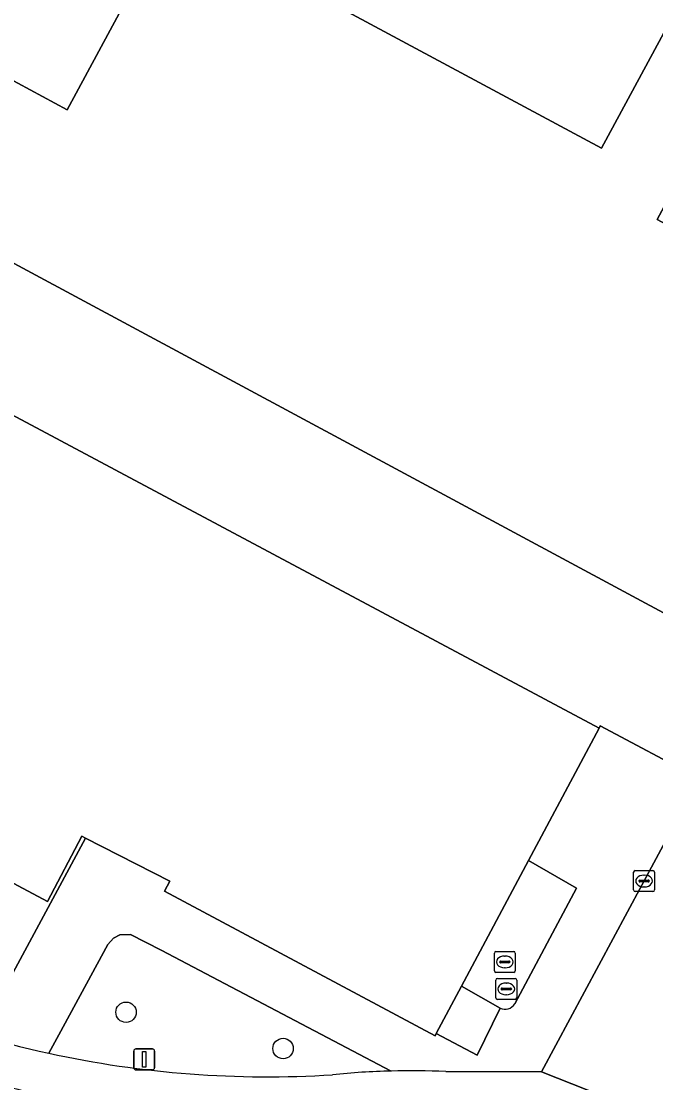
# Model space of a CAD drawing. Extents: x 159489 to 160304, y 383825 to 384531.
# Drawn here: x 159699.7 to 159730.1, y 384056.4 to 384107.2 of the extents above; entities that cross this region are included whole.
import ezdxf

# ---------------------------------------------------------------- set-up
doc = ezdxf.new("R2010")
doc.units = 0
for name, color, linetype in [('IMGEO_Boom', 7, 'Continuous'), ('IMGEO_Fietspad_gesloten', 7, 'Continuous'), ('IMGEO_Groenvoorziening', 7, 'Continuous'), ('IMGEO_Kolk', 7, 'Continuous'), ('IMGEO_Lichtmast', 7, 'Continuous'), ('IMGEO_Pand', 7, 'Continuous'), ('IMGEO_Rijbaan_lokaal_gesloten', 7, 'Continuous'), ('IMGEO_Rioolput', 7, 'Continuous'), ('IMGEO_Verkeerseiland_open', 7, 'Continuous'), ('IMGEO_Voetpad_gesloten', 7, 'Continuous'), ('IMGEO_Voetpad_open', 7, 'Continuous')]:
    doc.layers.add(name, color=color, linetype=linetype)

msp = doc.modelspace()

# ---------------------------------------------------------------- linework, layer by layer
at = {"layer": 'IMGEO_Boom'}
for centre in [(159704.709, 384059.749), (159712.222, 384058.012)]:
    msp.add_circle(centre, 0.489, dxfattribs=at)
at = {"layer": 'IMGEO_Fietspad_gesloten'}
for points in [[(159724.587, 384056.893), (159720.003, 384056.911)], [(159722.803, 384054.291), (159729.77, 384050.977), (159731.166, 384054.292), (159724.587, 384056.893)]]:
    msp.add_lwpolyline(points, dxfattribs=at)
for centre, radius, start, end in [((159710.192, 384099.824), 43.027, 247.4776, 257.6876), ((159711.228, 384102.187), 47.587, 247.5218, 258.5176), ((159711.491, 384105.849), 49.19, 257.7065, 273.6161), ((159718.089, 384023.697), 33.244, 91.203, 96.0363), ((159718.312, 384013.195), 43.749, 87.7848, 91.2062)]:
    msp.add_arc(centre, radius, start, end, dxfattribs=at)
at = {"layer": 'IMGEO_Groenvoorziening'}
msp.add_lwpolyline([(159717.391, 384056.934), (159706.392, 384062.715), (159704.917, 384063.465), (159704.407, 384063.458), (159704.111, 384063.3), (159703.84, 384062.992), (159701.499, 384058.675), (159701.017, 384057.787)], dxfattribs=at)
for centre, radius, start, end in [((159711.491, 384105.849), 49.19, 257.7065, 273.6161), ((159718.089, 384023.697), 33.244, 91.203, 96.0363)]:
    msp.add_arc(centre, radius, start, end, dxfattribs=at)
at = {"layer": 'IMGEO_Kolk'}
for p, q in [((159728.994, 384065.601), (159728.994, 384066.453)), ((159729.069, 384066.527), (159729.921, 384066.527)), ((159729.995, 384066.453), (159729.995, 384065.601)), ((159729.253, 384066.021), (159729.253, 384066.033)), ((159729.691, 384065.984), (159729.293, 384065.984)), ((159729.296, 384066.07), (159729.694, 384066.07)), ((159729.482, 384066.307), (159729.507, 384066.307)), ((159729.737, 384066.033), (159729.737, 384066.021)), ((159729.921, 384065.527), (159729.069, 384065.527)), ((159729.505, 384065.747), (159729.48, 384065.747))]:
    msp.add_line(p, q, dxfattribs=at)
for points in [[(159728.994, 384065.601), (159728.994, 384066.453)], [(159729.069, 384066.527), (159729.921, 384066.527)], [(159729.995, 384066.453), (159729.995, 384065.601)], [(159729.921, 384065.527), (159729.069, 384065.527)]]:
    msp.add_lwpolyline(points, dxfattribs=at)
for centre, radius, start, end in [((159729.071, 384066.451), 0.0765, 91.552, 178.448), ((159729.071, 384066.451), 0.0765, 91.552, 178.448), ((159729.919, 384066.451), 0.0765, 1.552, 88.448), ((159729.919, 384066.451), 0.0765, 1.552, 88.448), ((159729.293, 384066.03), 0.0403, 85.8775, 175.7526), ((159729.29, 384066.02), 0.0366, 178.938, 274.7102), ((159729.694, 384066.027), 0.043, 264.8664, 352.4533), ((159729.698, 384066.032), 0.0386, 1.7309, 96.639), ((159729.071, 384065.603), 0.0765, 181.552, 268.448), ((159729.071, 384065.603), 0.0765, 181.552, 268.448), ((159729.919, 384065.603), 0.0765, 271.552, 358.448), ((159729.919, 384065.603), 0.0765, 271.552, 358.448)]:
    msp.add_arc(centre, radius, start, end, dxfattribs=at)
for centre, major_axis, ratio, start_param, end_param in [((159729.481, 384066.027), (-0.387, 0.002), 0.722429, 4.712389, 7.853982), ((159729.506, 384066.027), (-0.39, 0.002), 0.717154, 1.570796, 4.712389)]:
    msp.add_ellipse(centre, major_axis=major_axis, ratio=ratio, start_param=start_param, end_param=end_param, dxfattribs=at)
at = {"layer": 'IMGEO_Lichtmast'}
for p, q in [((159705.081, 384057.09), (159705.081, 384057.89)), ((159705.081, 384057.89), (159705.081, 384057.09)), ((159705.181, 384057.99), (159705.971, 384057.99)), ((159705.971, 384057.99), (159705.181, 384057.99)), ((159706.071, 384057.89), (159706.071, 384057.09)), ((159706.071, 384057.09), (159706.071, 384057.89)), ((159705.971, 384056.99), (159705.181, 384056.99)), ((159705.181, 384056.99), (159705.971, 384056.99))]:
    msp.add_line(p, q, dxfattribs=at)
msp.add_lwpolyline([(159705.501, 384057.865), (159705.651, 384057.865), (159705.651, 384057.115), (159705.501, 384057.115), (159705.501, 384057.865)], dxfattribs=at)
for centre, start, end in [((159705.181, 384057.89), 90, 180), ((159705.181, 384057.89), 90, 180), ((159705.971, 384057.89), 0, 90), ((159705.971, 384057.89), 360, 90), ((159705.181, 384057.09), 180, 270), ((159705.181, 384057.09), 180, 270), ((159705.971, 384057.09), 270, 0), ((159705.971, 384057.09), 270, 0)]:
    msp.add_arc(centre, 0.1, start, end, dxfattribs=at)
at = {"layer": 'IMGEO_Pand'}
msp.add_lwpolyline([(159706.87, 384112.163), (159701.898, 384102.938), (159698.331, 384104.838), (159694.71, 384098.068), (159731.054, 384078.532), (159738.835, 384092.992), (159730.115, 384097.685), (159733.403, 384103.792), (159742.122, 384099.1), (159746.233, 384106.739), (159734.04, 384113.305), (159727.463, 384101.093)], close=True, dxfattribs=at)
msp.add_lwpolyline([(159679.636, 384076.415), (159700.953, 384065.041), (159702.586, 384068.177), (159702.766, 384068.085), (159706.806, 384066.019), (159706.553, 384065.536), (159719.493, 384058.627), (159719.549, 384058.733), (159720.755, 384060.994), (159723.965, 384067.013), (159727.344, 384073.348), (159688.581, 384094.024)], dxfattribs=at)
at = {"layer": 'IMGEO_Rijbaan_lokaal_gesloten'}
msp.add_lwpolyline([(159785.842, 384170.895), (159785.06, 384169.44), (159732.135, 384070.941), (159724.587, 384056.893), (159731.166, 384054.292), (159733.379, 384058.49), (159735.26, 384062.057), (159733.476, 384062.998), (159733.684, 384063.394), (159756.933, 384106.574), (159758.71, 384105.618), (159759.915, 384107.857), (159758.589, 384108.571)], dxfattribs=at)
at = {"layer": 'IMGEO_Rioolput'}
for p, q in [((159722.331, 384061.73), (159722.331, 384062.582)), ((159722.406, 384062.656), (159723.258, 384062.656)), ((159722.819, 384062.436), (159722.844, 384062.436)), ((159723.332, 384062.582), (159723.332, 384061.73)), ((159722.59, 384062.15), (159722.59, 384062.162)), ((159723.028, 384062.113), (159722.63, 384062.113)), ((159722.633, 384062.199), (159723.031, 384062.199)), ((159722.842, 384061.876), (159722.817, 384061.876)), ((159723.074, 384062.162), (159723.074, 384062.15)), ((159723.258, 384061.656), (159722.406, 384061.656)), ((159722.478, 384061.365), (159723.33, 384061.365)), ((159722.403, 384060.439), (159722.403, 384061.291)), ((159722.662, 384060.859), (159722.662, 384060.871)), ((159723.1, 384060.822), (159722.702, 384060.822)), ((159722.705, 384060.908), (159723.103, 384060.908)), ((159722.891, 384061.145), (159722.916, 384061.145)), ((159723.146, 384060.871), (159723.146, 384060.859)), ((159723.404, 384061.291), (159723.404, 384060.439)), ((159723.33, 384060.365), (159722.478, 384060.365)), ((159722.914, 384060.585), (159722.889, 384060.585))]:
    msp.add_line(p, q, dxfattribs=at)
for points in [[(159722.331, 384061.73), (159722.331, 384062.582)], [(159722.406, 384062.656), (159723.258, 384062.656)], [(159723.332, 384062.582), (159723.332, 384061.73)], [(159723.258, 384061.656), (159722.406, 384061.656)], [(159722.478, 384061.365), (159723.33, 384061.365)], [(159722.403, 384060.439), (159722.403, 384061.291)], [(159723.404, 384061.291), (159723.404, 384060.439)], [(159723.33, 384060.365), (159722.478, 384060.365)]]:
    msp.add_lwpolyline(points, dxfattribs=at)
for centre, radius, start, end in [((159722.408, 384062.58), 0.0765, 91.552, 178.448), ((159722.408, 384062.58), 0.0765, 91.552, 178.448), ((159723.256, 384062.58), 0.0765, 1.552, 88.448), ((159723.256, 384062.58), 0.0765, 1.552, 88.448), ((159722.63, 384062.159), 0.0403, 85.8775, 175.7526), ((159722.627, 384062.149), 0.0366, 178.938, 274.7102), ((159723.031, 384062.156), 0.043, 264.8664, 352.4533), ((159723.035, 384062.161), 0.0386, 1.7309, 96.639), ((159722.408, 384061.732), 0.0765, 181.552, 268.448), ((159722.408, 384061.732), 0.0765, 181.552, 268.448), ((159722.48, 384061.289), 0.0765, 91.552, 178.448), ((159722.48, 384061.289), 0.0765, 91.552, 178.448), ((159723.256, 384061.732), 0.0765, 271.552, 358.448), ((159723.256, 384061.732), 0.0765, 271.552, 358.448), ((159723.328, 384061.289), 0.0765, 1.552, 88.448), ((159723.328, 384061.289), 0.0765, 1.552, 88.448), ((159722.702, 384060.868), 0.0403, 85.8775, 175.7526), ((159722.699, 384060.858), 0.0366, 178.938, 274.7102), ((159723.103, 384060.865), 0.043, 264.8664, 352.4533), ((159723.107, 384060.87), 0.0386, 1.7309, 96.639), ((159722.48, 384060.441), 0.0765, 181.552, 268.448), ((159722.48, 384060.441), 0.0765, 181.552, 268.448), ((159723.328, 384060.441), 0.0765, 271.552, 358.448), ((159723.328, 384060.441), 0.0765, 271.552, 358.448)]:
    msp.add_arc(centre, radius, start, end, dxfattribs=at)
for centre, major_axis, ratio, start_param, end_param in [((159722.818, 384062.156), (-0.387, 0.002), 0.722429, 4.712389, 7.853982), ((159722.843, 384062.156), (-0.39, 0.002), 0.717154, 1.570796, 4.712389), ((159722.89, 384060.865), (-0.387, 0.002), 0.722429, 4.712389, 7.853982), ((159722.915, 384060.865), (-0.39, 0.002), 0.717154, 1.570796, 4.712389)]:
    msp.add_ellipse(centre, major_axis=major_axis, ratio=ratio, start_param=start_param, end_param=end_param, dxfattribs=at)
at = {"layer": 'IMGEO_Verkeerseiland_open'}
msp.add_arc((159711.228, 384102.187), 47.587, 247.5218, 258.5176, dxfattribs=at)
at = {"layer": 'IMGEO_Voetpad_gesloten'}
for points in [[(159679.636, 384076.415), (159676.961, 384071.381), (159698.405, 384059.987), (159702.766, 384068.085), (159702.586, 384068.177), (159700.953, 384065.041)], [(159719.549, 384058.733), (159721.515, 384057.697), (159722.611, 384059.939), (159720.755, 384060.994)]]:
    msp.add_lwpolyline(points, close=True, dxfattribs=at)
at = {"layer": 'IMGEO_Voetpad_open'}
msp.add_lwpolyline([(159785.06, 384169.44), (159781.081, 384171.509), (159772.985, 384156.701), (159771.281, 384156.067), (159769.847, 384153.424), (159770.883, 384152.856), (159759.218, 384131.522), (159756.188, 384125.276), (159748.367, 384110.748), (159746.233, 384106.739), (159742.122, 384099.1), (159733.403, 384103.792), (159730.115, 384097.685), (159738.835, 384092.992), (159731.054, 384078.532), (159694.71, 384098.068), (159691.579, 384099.696), (159688.581, 384094.024), (159727.344, 384073.348), (159727.4, 384073.454), (159732.135, 384070.941)], close=True, dxfattribs=at)
for points in [[(159709.034, 384132.721), (159691.579, 384099.696), (159694.71, 384098.068), (159698.331, 384104.838), (159701.898, 384102.938), (159706.87, 384112.163), (159727.463, 384101.093), (159734.04, 384113.305), (159746.233, 384106.739), (159748.367, 384110.748)], [(159722.611, 384059.939), (159721.515, 384057.697), (159719.549, 384058.733), (159719.493, 384058.627), (159706.553, 384065.536), (159706.806, 384066.019), (159702.766, 384068.085), (159698.405, 384059.987), (159676.961, 384071.381), (159679.636, 384076.415), (159679.478, 384076.499), (159679.854, 384077.181), (159679.718, 384077.255), (159678.985, 384077.655), (159679.824, 384079.218), (159678.156, 384080.106), (159678.003, 384079.855), (159673.838, 384073.023), (159664.931, 384077.706), (159667.902, 384085.242)], [(159720.003, 384056.911), (159724.587, 384056.893), (159732.135, 384070.941), (159727.4, 384073.454), (159727.344, 384073.348), (159723.965, 384067.013), (159726.26, 384065.693), (159723.307, 384060.146)], [(159723.307, 384060.146), (159726.26, 384065.693), (159723.965, 384067.013), (159720.755, 384060.994), (159722.611, 384059.939)], [(159701.017, 384057.787), (159701.499, 384058.675), (159703.84, 384062.992), (159704.111, 384063.3), (159704.407, 384063.458), (159704.917, 384063.465), (159706.392, 384062.715), (159717.391, 384056.934)]]:
    msp.add_lwpolyline(points, dxfattribs=at)
for centre, radius, start, end in [((159710.192, 384099.824), 43.027, 247.4776, 257.6876), ((159722.836, 384060.457), 0.565, 246.5802, 326.5462), ((159722.836, 384060.457), 0.565, 246.5802, 326.5462), ((159718.312, 384013.195), 43.749, 87.7848, 91.2062)]:
    msp.add_arc(centre, radius, start, end, dxfattribs=at)

doc.saveas('drawing.dxf')
